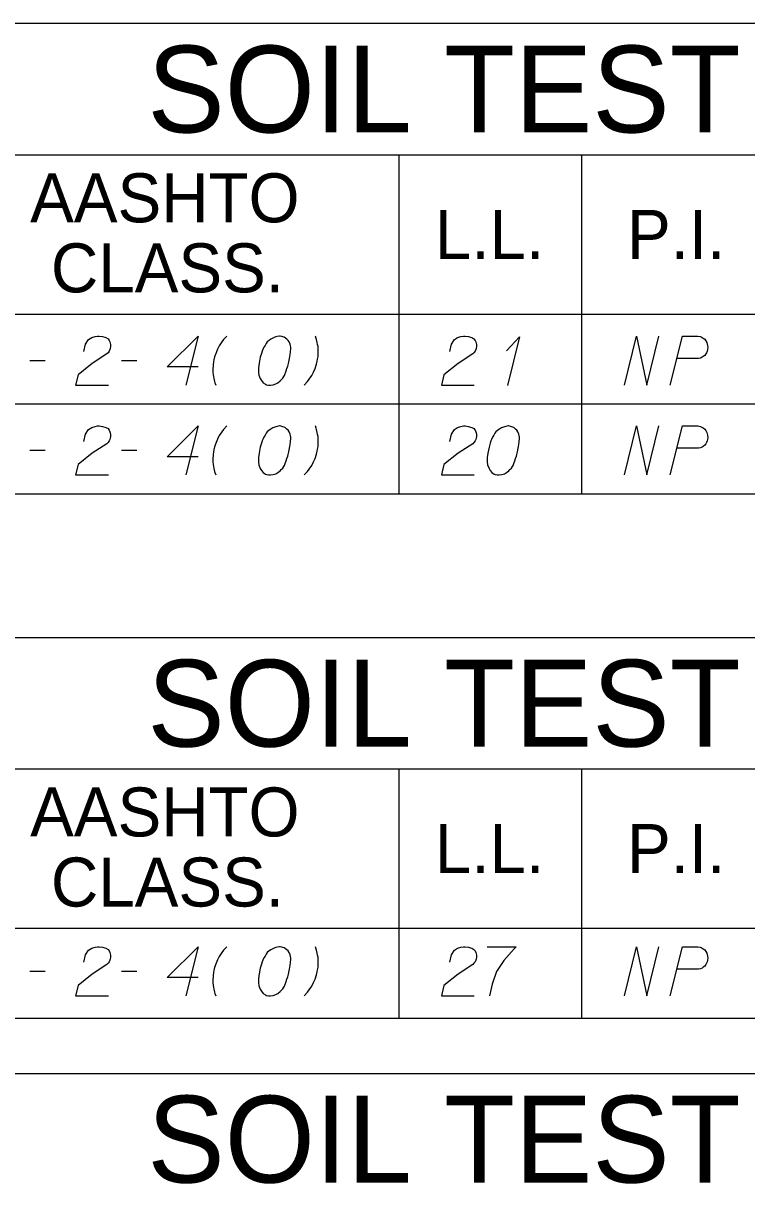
# Model space of a CAD drawing. Extents: x 2074207 to 2076812, y 516372 to 523312.
# Drawn here: x 2076453.5 to 2076524.4, y 516730.3 to 516843.9 of the extents above; entities that cross this region are included whole.
import ezdxf

# ---------------------------------------------------------------- set-up
doc = ezdxf.new("R2010")
doc.units = 0
for name, color, linetype in [('Prop DirtTable_ Soil Test Results - Outline (Major)', 7, 'Continuous'), ('Prop DirtTable_ Soil Test Results - Outline (Minor)', 7, 'Continuous'), ('Prop DirtTable_ Soil Test Results - Tx (Header - Large)', 7, 'Continuous'), ('Prop DirtTable_ Soil Test Results - Tx (Header - Small)', 7, 'Continuous'), ('Prop DirtTable_ Soil Test Results - Tx (Sample Data)', 7, 'Continuous')]:
    doc.layers.add(name, color=color, linetype=linetype)

msp = doc.modelspace()

# ---------------------------------------------------------------- linework, layer by layer
at = {"layer": 'Prop DirtTable_ Soil Test Results - Outline (Major)'}
for p, q in [((2076260.61, 516843.94), (2076811.9, 516843.94)), ((2076260.61, 516815.45), (2076811.9, 516815.45)), ((2076260.61, 516815.45), (2076811.9, 516815.45)), ((2076260.61, 516797.85), (2076811.9, 516797.85)), ((2076260.61, 516783.8), (2076811.9, 516783.8)), ((2076260.61, 516755.31), (2076811.9, 516755.31)), ((2076260.61, 516755.31), (2076811.9, 516755.31)), ((2076260.61, 516746.51), (2076811.9, 516746.51)), ((2076260.61, 516741.1), (2076811.9, 516741.1))]:
    msp.add_line(p, q, dxfattribs=at)
at = {"layer": 'Prop DirtTable_ Soil Test Results - Outline (Minor)'}
for p, q in [((2076260.61, 516831.05), (2076811.9, 516831.05)), ((2076490.31, 516831.05), (2076490.31, 516806.65)), ((2076508.19, 516831.05), (2076508.19, 516806.65)), ((2076260.61, 516806.65), (2076811.9, 516806.65)), ((2076260.61, 516806.65), (2076811.9, 516806.65)), ((2076490.31, 516806.65), (2076490.31, 516797.85)), ((2076508.19, 516806.65), (2076508.19, 516797.85)), ((2076260.61, 516797.85), (2076811.9, 516797.85)), ((2076260.61, 516770.91), (2076811.9, 516770.91)), ((2076490.31, 516770.91), (2076490.31, 516746.51)), ((2076508.19, 516770.91), (2076508.19, 516746.51)), ((2076260.61, 516746.51), (2076811.9, 516746.51))]:
    msp.add_line(p, q, dxfattribs=at)
at = {"layer": 'Prop DirtTable_ Soil Test Results - Tx (Sample Data)'}
for points in [[(2076459.45, 516811.79), (2076459.62, 516812.51), (2076459.91, 516812.96), (2076460.22, 516813.15), (2076460.54, 516813.26), (2076460.79, 516813.3), (2076460.96, 516813.3), (2076461.28, 516813.26), (2076461.49, 516813.19), (2076461.6, 516813.15), (2076461.81, 516813.04), (2076461.92, 516812.88), (2076461.99, 516812.73), (2076462.02, 516812.62), (2076462.06, 516812.47), (2076462.06, 516812.28), (2076462.02, 516812.09), (2076461.99, 516811.98), (2076461.92, 516811.83), (2076461.81, 516811.67), (2076461.7, 516811.56), (2076460.26, 516810.62), (2076458.88, 516809.52), (2076458.64, 516808.5), (2076461.85, 516808.5)], [(2076470.63, 516810.28), (2076467.6, 516810.28), (2076470.63, 516813.3), (2076469.43, 516808.5)], [(2076473.45, 516813.3), (2076473.13, 516812.96), (2076472.96, 516812.73), (2076472.71, 516812.35), (2076472.53, 516812.01), (2076472.39, 516811.67), (2076472.25, 516811.26), (2076472.18, 516810.96), (2076472.15, 516810.77), (2076472.11, 516810.5), (2076472.08, 516810.01), (2076472.08, 516809.78), (2076472.11, 516809.52), (2076472.15, 516809.33), (2076472.18, 516809.14), (2076472.25, 516808.84), (2076472.29, 516808.73), (2076472.36, 516808.5)], [(2076478.67, 516813.3), (2076478.6, 516813.3), (2076478.39, 516813.26), (2076478.25, 516813.22), (2076478.14, 516813.19), (2076477.97, 516813.11), (2076477.75, 516813), (2076477.58, 516812.88), (2076477.4, 516812.73), (2076477.3, 516812.58), (2076477.19, 516812.39), (2076477.08, 516812.2), (2076476.98, 516811.98), (2076476.91, 516811.83), (2076476.84, 516811.6), (2076476.73, 516811.22), (2076476.63, 516810.65), (2076476.56, 516810.2), (2076476.56, 516809.78), (2076476.59, 516809.48), (2076476.73, 516809.14), (2076476.84, 516808.95), (2076477.01, 516808.73), (2076477.23, 516808.58), (2076477.33, 516808.54), (2076477.54, 516808.5), (2076477.72, 516808.5), (2076478, 516808.54), (2076478.25, 516808.61), (2076478.43, 516808.73), (2076478.67, 516808.92), (2076478.78, 516809.03), (2076478.92, 516809.18), (2076479.02, 516809.33), (2076479.1, 516809.44), (2076479.17, 516809.63), (2076479.2, 516809.71), (2076479.27, 516809.9), (2076479.34, 516810.12), (2076479.41, 516810.35), (2076479.45, 516810.5), (2076479.48, 516810.62), (2076479.52, 516810.77), (2076479.59, 516811.11), (2076479.62, 516811.3), (2076479.66, 516811.49), (2076479.7, 516811.75), (2076479.73, 516812.09), (2076479.73, 516812.2), (2076479.7, 516812.35), (2076479.66, 516812.51), (2076479.55, 516812.73), (2076479.45, 516812.88), (2076479.34, 516813), (2076479.2, 516813.11), (2076479.06, 516813.19), (2076478.95, 516813.22), (2076478.85, 516813.26), (2076478.67, 516813.3)], [(2076481.04, 516808.5), (2076481.35, 516808.84), (2076481.53, 516809.07), (2076481.78, 516809.44), (2076481.95, 516809.78), (2076482.09, 516810.12), (2076482.23, 516810.54), (2076482.31, 516810.84), (2076482.34, 516811.03), (2076482.38, 516811.3), (2076482.41, 516811.79), (2076482.41, 516812.01), (2076482.38, 516812.28), (2076482.34, 516812.47), (2076482.31, 516812.66), (2076482.23, 516812.96), (2076482.2, 516813.07), (2076482.13, 516813.3)], [(2076495.29, 516811.79), (2076495.46, 516812.51), (2076495.75, 516812.96), (2076496.06, 516813.15), (2076496.38, 516813.26), (2076496.63, 516813.3), (2076496.8, 516813.3), (2076497.12, 516813.26), (2076497.33, 516813.19), (2076497.44, 516813.15), (2076497.65, 516813.04), (2076497.76, 516812.88), (2076497.83, 516812.73), (2076497.86, 516812.62), (2076497.9, 516812.47), (2076497.9, 516812.28), (2076497.86, 516812.09), (2076497.83, 516811.98), (2076497.76, 516811.83), (2076497.65, 516811.67), (2076497.54, 516811.56), (2076496.1, 516810.62), (2076494.72, 516809.52), (2076494.48, 516808.5), (2076497.69, 516808.5)], [(2076500.86, 516811.86), (2076502.13, 516813.22), (2076500.93, 516808.46)], [(2076512.4, 516808.5), (2076513.59, 516813.3), (2076514.58, 516808.5), (2076515.78, 516813.3)], [(2076516.88, 516808.5), (2076518.07, 516813.3), (2076519.59, 516813.3), (2076519.8, 516813.26), (2076519.91, 516813.22), (2076520.12, 516813.11), (2076520.26, 516813), (2076520.37, 516812.85), (2076520.47, 516812.66), (2076520.54, 516812.39), (2076520.58, 516812.17), (2076520.54, 516811.98), (2076520.51, 516811.83), (2076520.44, 516811.67), (2076520.37, 516811.56), (2076520.26, 516811.41), (2076520.12, 516811.3), (2076520.02, 516811.22), (2076519.84, 516811.15), (2076519.66, 516811.11), (2076517.55, 516811.11)], [(2076454.16, 516810.92), (2076455.67, 516810.92)], [(2076463.12, 516810.92), (2076464.63, 516810.92)], [(2076459.45, 516802.99), (2076459.62, 516803.71), (2076459.91, 516804.16), (2076460.22, 516804.35), (2076460.54, 516804.46), (2076460.79, 516804.5), (2076460.96, 516804.5), (2076461.28, 516804.46), (2076461.49, 516804.39), (2076461.6, 516804.35), (2076461.81, 516804.24), (2076461.92, 516804.08), (2076461.99, 516803.93), (2076462.02, 516803.82), (2076462.06, 516803.67), (2076462.06, 516803.48), (2076462.02, 516803.29), (2076461.99, 516803.18), (2076461.92, 516803.03), (2076461.81, 516802.87), (2076461.7, 516802.76), (2076460.26, 516801.82), (2076458.88, 516800.72), (2076458.64, 516799.7), (2076461.85, 516799.7)], [(2076470.63, 516801.48), (2076467.6, 516801.48), (2076470.63, 516804.5), (2076469.43, 516799.7)], [(2076473.45, 516804.5), (2076473.13, 516804.16), (2076472.96, 516803.93), (2076472.71, 516803.55), (2076472.53, 516803.21), (2076472.39, 516802.87), (2076472.25, 516802.46), (2076472.18, 516802.16), (2076472.15, 516801.97), (2076472.11, 516801.7), (2076472.08, 516801.21), (2076472.08, 516800.98), (2076472.11, 516800.72), (2076472.15, 516800.53), (2076472.18, 516800.34), (2076472.25, 516800.04), (2076472.29, 516799.93), (2076472.36, 516799.7)], [(2076478.67, 516804.5), (2076478.6, 516804.5), (2076478.39, 516804.46), (2076478.25, 516804.42), (2076478.14, 516804.39), (2076477.97, 516804.31), (2076477.75, 516804.2), (2076477.58, 516804.08), (2076477.4, 516803.93), (2076477.3, 516803.78), (2076477.19, 516803.59), (2076477.08, 516803.4), (2076476.98, 516803.18), (2076476.91, 516803.03), (2076476.84, 516802.8), (2076476.73, 516802.42), (2076476.63, 516801.85), (2076476.56, 516801.4), (2076476.56, 516800.98), (2076476.59, 516800.68), (2076476.73, 516800.34), (2076476.84, 516800.15), (2076477.01, 516799.93), (2076477.23, 516799.78), (2076477.33, 516799.74), (2076477.54, 516799.7), (2076477.72, 516799.7), (2076478, 516799.74), (2076478.25, 516799.81), (2076478.43, 516799.93), (2076478.67, 516800.12), (2076478.78, 516800.23), (2076478.92, 516800.38), (2076479.02, 516800.53), (2076479.1, 516800.64), (2076479.17, 516800.83), (2076479.2, 516800.91), (2076479.27, 516801.1), (2076479.34, 516801.32), (2076479.41, 516801.55), (2076479.45, 516801.7), (2076479.48, 516801.82), (2076479.52, 516801.97), (2076479.59, 516802.31), (2076479.62, 516802.5), (2076479.66, 516802.69), (2076479.7, 516802.95), (2076479.73, 516803.29), (2076479.73, 516803.4), (2076479.7, 516803.55), (2076479.66, 516803.71), (2076479.55, 516803.93), (2076479.45, 516804.08), (2076479.34, 516804.2), (2076479.2, 516804.31), (2076479.06, 516804.39), (2076478.95, 516804.42), (2076478.85, 516804.46), (2076478.67, 516804.5)], [(2076481.04, 516799.7), (2076481.35, 516800.04), (2076481.53, 516800.27), (2076481.78, 516800.64), (2076481.95, 516800.98), (2076482.09, 516801.32), (2076482.23, 516801.74), (2076482.31, 516802.04), (2076482.34, 516802.23), (2076482.38, 516802.5), (2076482.41, 516802.99), (2076482.41, 516803.21), (2076482.38, 516803.48), (2076482.34, 516803.67), (2076482.31, 516803.86), (2076482.23, 516804.16), (2076482.2, 516804.27), (2076482.13, 516804.5)], [(2076495.29, 516802.99), (2076495.46, 516803.71), (2076495.75, 516804.16), (2076496.06, 516804.35), (2076496.38, 516804.46), (2076496.63, 516804.5), (2076496.8, 516804.5), (2076497.12, 516804.46), (2076497.33, 516804.39), (2076497.44, 516804.35), (2076497.65, 516804.24), (2076497.76, 516804.08), (2076497.83, 516803.93), (2076497.86, 516803.82), (2076497.9, 516803.67), (2076497.9, 516803.48), (2076497.86, 516803.29), (2076497.83, 516803.18), (2076497.76, 516803.03), (2076497.65, 516802.87), (2076497.54, 516802.76), (2076496.1, 516801.82), (2076494.72, 516800.72), (2076494.48, 516799.7), (2076497.69, 516799.7)], [(2076501.07, 516804.5), (2076501, 516804.5), (2076500.79, 516804.46), (2076500.65, 516804.42), (2076500.54, 516804.39), (2076500.37, 516804.31), (2076500.15, 516804.2), (2076499.98, 516804.08), (2076499.8, 516803.93), (2076499.7, 516803.78), (2076499.59, 516803.59), (2076499.48, 516803.4), (2076499.38, 516803.18), (2076499.31, 516803.03), (2076499.24, 516802.8), (2076499.13, 516802.42), (2076499.03, 516801.85), (2076498.96, 516801.4), (2076498.96, 516800.98), (2076498.99, 516800.68), (2076499.13, 516800.34), (2076499.24, 516800.15), (2076499.41, 516799.93), (2076499.63, 516799.78), (2076499.73, 516799.74), (2076499.94, 516799.7), (2076500.12, 516799.7), (2076500.4, 516799.74), (2076500.65, 516799.81), (2076500.83, 516799.93), (2076501.07, 516800.12), (2076501.18, 516800.23), (2076501.32, 516800.38), (2076501.42, 516800.53), (2076501.5, 516800.64), (2076501.57, 516800.83), (2076501.6, 516800.91), (2076501.67, 516801.1), (2076501.74, 516801.32), (2076501.81, 516801.55), (2076501.85, 516801.7), (2076501.88, 516801.82), (2076501.92, 516801.97), (2076501.99, 516802.31), (2076502.02, 516802.5), (2076502.06, 516802.69), (2076502.1, 516802.95), (2076502.13, 516803.29), (2076502.13, 516803.4), (2076502.1, 516803.55), (2076502.06, 516803.71), (2076501.95, 516803.93), (2076501.85, 516804.08), (2076501.74, 516804.2), (2076501.6, 516804.31), (2076501.46, 516804.39), (2076501.35, 516804.42), (2076501.25, 516804.46), (2076501.07, 516804.5)], [(2076512.4, 516799.7), (2076513.59, 516804.5), (2076514.58, 516799.7), (2076515.78, 516804.5)], [(2076516.88, 516799.7), (2076518.07, 516804.5), (2076519.59, 516804.5), (2076519.8, 516804.46), (2076519.91, 516804.42), (2076520.12, 516804.31), (2076520.26, 516804.2), (2076520.37, 516804.05), (2076520.47, 516803.86), (2076520.54, 516803.59), (2076520.58, 516803.37), (2076520.54, 516803.18), (2076520.51, 516803.03), (2076520.44, 516802.87), (2076520.37, 516802.76), (2076520.26, 516802.61), (2076520.12, 516802.5), (2076520.02, 516802.42), (2076519.84, 516802.35), (2076519.66, 516802.31), (2076517.55, 516802.31)], [(2076454.16, 516802.12), (2076455.67, 516802.12)], [(2076463.12, 516802.12), (2076464.63, 516802.12)], [(2076459.45, 516751.99), (2076459.62, 516752.71), (2076459.91, 516753.16), (2076460.22, 516753.35), (2076460.54, 516753.46), (2076460.79, 516753.5), (2076460.96, 516753.5), (2076461.28, 516753.46), (2076461.49, 516753.39), (2076461.6, 516753.35), (2076461.81, 516753.24), (2076461.92, 516753.09), (2076461.99, 516752.93), (2076462.02, 516752.82), (2076462.06, 516752.67), (2076462.06, 516752.48), (2076462.02, 516752.29), (2076461.99, 516752.18), (2076461.92, 516752.03), (2076461.81, 516751.88), (2076461.7, 516751.76), (2076460.26, 516750.82), (2076458.88, 516749.72), (2076458.64, 516748.7), (2076461.85, 516748.7)], [(2076470.63, 516750.48), (2076467.6, 516750.48), (2076470.63, 516753.5), (2076469.43, 516748.7)], [(2076473.45, 516753.5), (2076473.13, 516753.16), (2076472.96, 516752.93), (2076472.71, 516752.56), (2076472.53, 516752.22), (2076472.39, 516751.88), (2076472.25, 516751.46), (2076472.18, 516751.16), (2076472.15, 516750.97), (2076472.11, 516750.7), (2076472.08, 516750.21), (2076472.08, 516749.99), (2076472.11, 516749.72), (2076472.15, 516749.53), (2076472.18, 516749.34), (2076472.25, 516749.04), (2076472.29, 516748.93), (2076472.36, 516748.7)], [(2076478.67, 516753.5), (2076478.6, 516753.5), (2076478.39, 516753.46), (2076478.25, 516753.43), (2076478.14, 516753.39), (2076477.97, 516753.31), (2076477.75, 516753.2), (2076477.58, 516753.09), (2076477.4, 516752.93), (2076477.3, 516752.78), (2076477.19, 516752.59), (2076477.08, 516752.41), (2076476.98, 516752.18), (2076476.91, 516752.03), (2076476.84, 516751.8), (2076476.73, 516751.42), (2076476.63, 516750.86), (2076476.56, 516750.4), (2076476.56, 516749.99), (2076476.59, 516749.68), (2076476.73, 516749.34), (2076476.84, 516749.16), (2076477.01, 516748.93), (2076477.23, 516748.78), (2076477.33, 516748.74), (2076477.54, 516748.7), (2076477.72, 516748.7), (2076478, 516748.74), (2076478.25, 516748.82), (2076478.43, 516748.93), (2076478.67, 516749.12), (2076478.78, 516749.23), (2076478.92, 516749.38), (2076479.02, 516749.53), (2076479.1, 516749.65), (2076479.17, 516749.84), (2076479.2, 516749.91), (2076479.27, 516750.1), (2076479.34, 516750.33), (2076479.41, 516750.55), (2076479.45, 516750.7), (2076479.48, 516750.82), (2076479.52, 516750.97), (2076479.59, 516751.31), (2076479.62, 516751.5), (2076479.66, 516751.69), (2076479.7, 516751.95), (2076479.73, 516752.29), (2076479.73, 516752.41), (2076479.7, 516752.56), (2076479.66, 516752.71), (2076479.55, 516752.93), (2076479.45, 516753.09), (2076479.34, 516753.2), (2076479.2, 516753.31), (2076479.06, 516753.39), (2076478.95, 516753.43), (2076478.85, 516753.46), (2076478.67, 516753.5)], [(2076481.04, 516748.7), (2076481.35, 516749.04), (2076481.53, 516749.27), (2076481.78, 516749.65), (2076481.95, 516749.99), (2076482.09, 516750.33), (2076482.23, 516750.74), (2076482.31, 516751.04), (2076482.34, 516751.23), (2076482.38, 516751.5), (2076482.41, 516751.99), (2076482.41, 516752.22), (2076482.38, 516752.48), (2076482.34, 516752.67), (2076482.31, 516752.86), (2076482.23, 516753.16), (2076482.2, 516753.27), (2076482.13, 516753.5)], [(2076495.29, 516751.99), (2076495.46, 516752.71), (2076495.75, 516753.16), (2076496.06, 516753.35), (2076496.38, 516753.46), (2076496.63, 516753.5), (2076496.8, 516753.5), (2076497.12, 516753.46), (2076497.33, 516753.39), (2076497.44, 516753.35), (2076497.65, 516753.24), (2076497.76, 516753.09), (2076497.83, 516752.93), (2076497.86, 516752.82), (2076497.9, 516752.67), (2076497.9, 516752.48), (2076497.86, 516752.29), (2076497.83, 516752.18), (2076497.76, 516752.03), (2076497.65, 516751.88), (2076497.54, 516751.76), (2076496.1, 516750.82), (2076494.72, 516749.72), (2076494.48, 516748.7), (2076497.69, 516748.7)], [(2076498.96, 516753.5), (2076501.78, 516753.5), (2076501.6, 516753.31), (2076500.58, 516752.14), (2076499.87, 516751.08), (2076499.45, 516749.84), (2076499.17, 516748.7)], [(2076512.4, 516748.7), (2076513.59, 516753.5), (2076514.58, 516748.7), (2076515.78, 516753.5)], [(2076516.88, 516748.7), (2076518.07, 516753.5), (2076519.59, 516753.5), (2076519.8, 516753.46), (2076519.91, 516753.43), (2076520.12, 516753.31), (2076520.26, 516753.2), (2076520.37, 516753.05), (2076520.47, 516752.86), (2076520.54, 516752.59), (2076520.58, 516752.37), (2076520.54, 516752.18), (2076520.51, 516752.03), (2076520.44, 516751.88), (2076520.37, 516751.76), (2076520.26, 516751.61), (2076520.12, 516751.5), (2076520.02, 516751.42), (2076519.84, 516751.35), (2076519.66, 516751.31), (2076517.55, 516751.31)], [(2076454.16, 516751.12), (2076455.67, 516751.12)], [(2076463.12, 516751.12), (2076464.63, 516751.12)]]:
    msp.add_lwpolyline(points, dxfattribs=at)

# ---------------------------------------------------------------- texts
at = {"layer": 'Prop DirtTable_ Soil Test Results - Tx (Header - Large)'}
for p in [(2076465.66, 516833.24), (2076465.66, 516773.1), (2076465.66, 516730.41)]:
    msp.add_text('SOIL TEST RESULTS', height=8.5, dxfattribs=at).set_placement(p)
at = {"layer": 'Prop DirtTable_ Soil Test Results - Tx (Header - Small)'}
for s, p in [('AASHTO', (2076454.18, 516824.44)), ('L.L.', (2076493.83, 516820.85)), ('P.I.', (2076512.65, 516820.85)), ('CLASS.', (2076456.22, 516817.58)), ('AASHTO', (2076454.18, 516764.3)), ('L.L.', (2076493.83, 516760.71)), ('P.I.', (2076512.65, 516760.71)), ('CLASS.', (2076456.22, 516757.44))]:
    msp.add_text(s, height=4.8, dxfattribs=at).set_placement(p)

doc.saveas('drawing.dxf')
